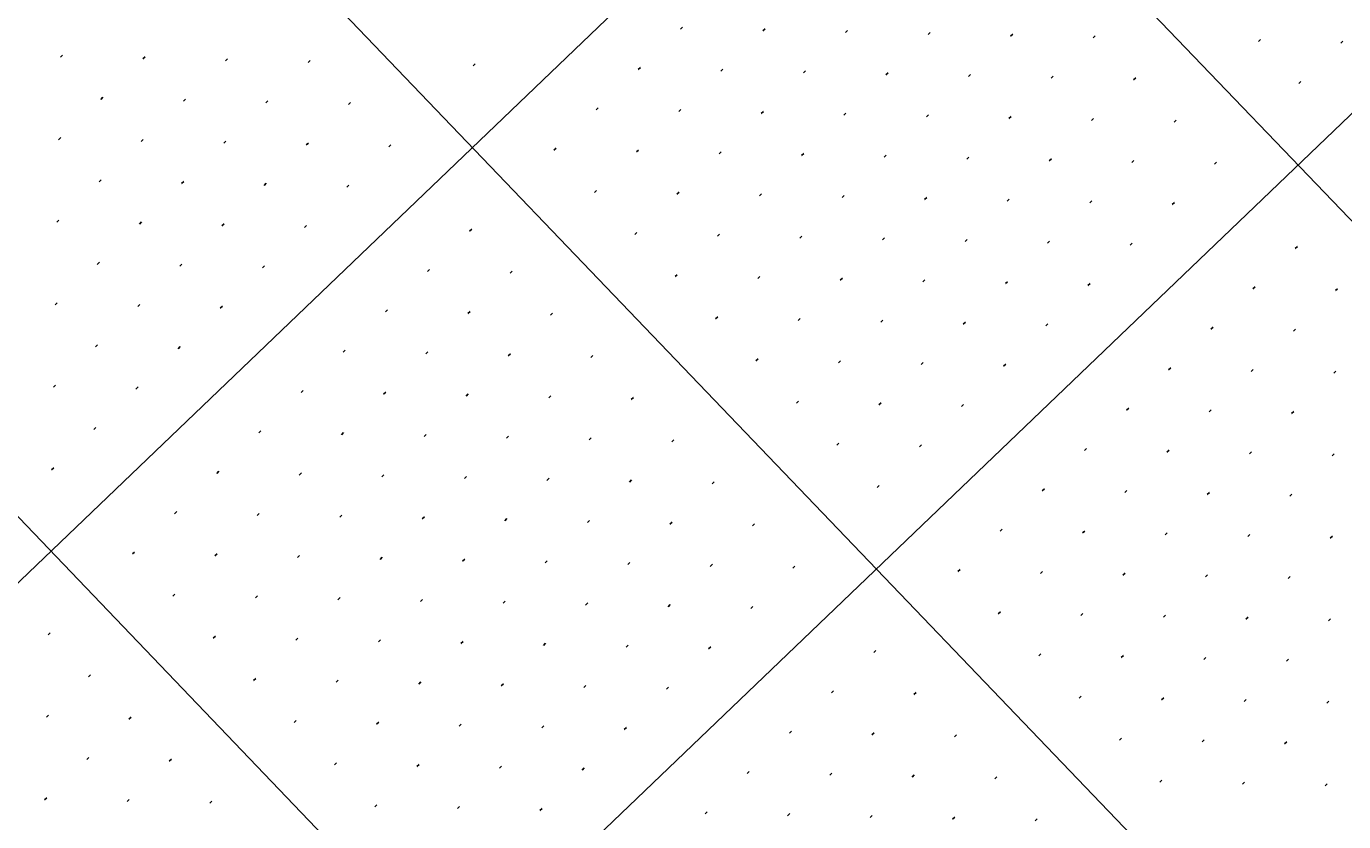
# Model space of a CAD drawing. Extents: x 2148987 to 2151117, y 142806 to 144993.
# Drawn here: x 2149757.5 to 2149870.3, y 143902.6 to 143970.8 of the extents above; entities that cross this region are included whole.
import ezdxf

# ---------------------------------------------------------------- set-up
doc = ezdxf.new("R2010")
doc.units = 0
doc.layers.add('PR_PIER_PH3', color=7, linetype='Continuous')
doc.layers.add('SHT_Profile_Grid_Minor', color=7, linetype='Continuous')

msp = doc.modelspace()

# ---------------------------------------------------------------- linework, layer by layer
at = {"layer": 'PR_PIER_PH3'}
for p, q in [((2150400.35, 144539.87), (2149263.21, 143450.12)), ((2150434.94, 144503.77), (2149297.81, 143414.02)), ((2149658.8, 144175.49), (2149952.92, 143868.59)), ((2149622.71, 144140.89), (2149916.82, 143833.99)), ((2149622.71, 144140.89), (2149916.82, 143833.99)), ((2149586.61, 144106.3), (2149932.56, 143745.3))]:
    msp.add_line(p, q, dxfattribs=at)
at = {"layer": 'SHT_Profile_Grid_Minor'}
for p, q in [((2149813.67, 143970.71), (2149813.49, 143970.54)), ((2149820.74, 143970.56), (2149820.56, 143970.39)), ((2149827.81, 143970.41), (2149827.63, 143970.24)), ((2149834.88, 143970.26), (2149834.7, 143970.09)), ((2149841.95, 143970.11), (2149841.77, 143969.94)), ((2149849.02, 143969.96), (2149848.84, 143969.79)), ((2149863.16, 143969.66), (2149862.98, 143969.49)), ((2149870.23, 143969.51), (2149870.05, 143969.34)), ((2149760.57, 143968.31), (2149760.39, 143968.13)), ((2149767.64, 143968.16), (2149767.46, 143967.98)), ((2149774.71, 143968), (2149774.53, 143967.83)), ((2149781.78, 143967.85), (2149781.6, 143967.68)), ((2149795.92, 143967.55), (2149795.74, 143967.38)), ((2149810.06, 143967.25), (2149809.88, 143967.08)), ((2149817.13, 143967.1), (2149816.95, 143966.93)), ((2149824.2, 143966.95), (2149824.02, 143966.78)), ((2149831.27, 143966.8), (2149831.09, 143966.63)), ((2149838.34, 143966.65), (2149838.16, 143966.48)), ((2149845.41, 143966.5), (2149845.23, 143966.33)), ((2149852.48, 143966.35), (2149852.3, 143966.18)), ((2149866.62, 143966.05), (2149866.44, 143965.88)), ((2149764.03, 143964.7), (2149763.85, 143964.52)), ((2149771.1, 143964.55), (2149770.92, 143964.37)), ((2149778.17, 143964.39), (2149777.99, 143964.22)), ((2149785.24, 143964.24), (2149785.06, 143964.07)), ((2149806.45, 143963.79), (2149806.27, 143963.62)), ((2149813.52, 143963.64), (2149813.34, 143963.47)), ((2149820.59, 143963.49), (2149820.41, 143963.32)), ((2149827.66, 143963.34), (2149827.48, 143963.17)), ((2149834.73, 143963.19), (2149834.55, 143963.02)), ((2149841.8, 143963.04), (2149841.62, 143962.87)), ((2149848.87, 143962.89), (2149848.69, 143962.72)), ((2149855.94, 143962.74), (2149855.76, 143962.57)), ((2149760.42, 143961.24), (2149760.24, 143961.06)), ((2149767.49, 143961.09), (2149767.31, 143960.91)), ((2149774.56, 143960.94), (2149774.38, 143960.76)), ((2149781.63, 143960.78), (2149781.45, 143960.61)), ((2149788.7, 143960.63), (2149788.52, 143960.46)), ((2149802.84, 143960.33), (2149802.66, 143960.16)), ((2149809.91, 143960.18), (2149809.73, 143960.01)), ((2149816.98, 143960.03), (2149816.8, 143959.86)), ((2149824.05, 143959.88), (2149823.87, 143959.71)), ((2149831.12, 143959.73), (2149830.94, 143959.56)), ((2149838.19, 143959.58), (2149838.01, 143959.41)), ((2149845.26, 143959.43), (2149845.08, 143959.26)), ((2149852.33, 143959.28), (2149852.15, 143959.11)), ((2149859.4, 143959.13), (2149859.22, 143958.96)), ((2149763.88, 143957.63), (2149763.7, 143957.45)), ((2149770.95, 143957.48), (2149770.77, 143957.3)), ((2149778.02, 143957.33), (2149777.84, 143957.15)), ((2149785.09, 143957.17), (2149784.91, 143957)), ((2149806.3, 143956.72), (2149806.12, 143956.55)), ((2149813.37, 143956.57), (2149813.19, 143956.4)), ((2149820.44, 143956.42), (2149820.26, 143956.25)), ((2149827.51, 143956.27), (2149827.33, 143956.1)), ((2149834.58, 143956.12), (2149834.4, 143955.95)), ((2149841.65, 143955.97), (2149841.47, 143955.8)), ((2149848.72, 143955.82), (2149848.54, 143955.65)), ((2149855.79, 143955.67), (2149855.61, 143955.5)), ((2149760.27, 143954.17), (2149760.09, 143953.99)), ((2149767.34, 143954.02), (2149767.16, 143953.84)), ((2149774.41, 143953.87), (2149774.23, 143953.69)), ((2149781.48, 143953.72), (2149781.3, 143953.54)), ((2149795.62, 143953.41), (2149795.44, 143953.24)), ((2149809.76, 143953.11), (2149809.58, 143952.94)), ((2149816.83, 143952.96), (2149816.65, 143952.79)), ((2149823.9, 143952.81), (2149823.72, 143952.64)), ((2149830.97, 143952.66), (2149830.79, 143952.49)), ((2149838.04, 143952.51), (2149837.86, 143952.34)), ((2149845.11, 143952.36), (2149844.93, 143952.19)), ((2149852.18, 143952.21), (2149852, 143952.04)), ((2149866.32, 143951.91), (2149866.13, 143951.74)), ((2149763.73, 143950.56), (2149763.55, 143950.38)), ((2149770.8, 143950.41), (2149770.62, 143950.23)), ((2149777.87, 143950.26), (2149777.69, 143950.08)), ((2149792.01, 143949.95), (2149791.83, 143949.78)), ((2149799.08, 143949.8), (2149798.9, 143949.63)), ((2149813.22, 143949.5), (2149813.04, 143949.33)), ((2149820.29, 143949.35), (2149820.11, 143949.18)), ((2149827.36, 143949.2), (2149827.18, 143949.03)), ((2149834.43, 143949.05), (2149834.25, 143948.88)), ((2149841.5, 143948.9), (2149841.32, 143948.73)), ((2149848.57, 143948.75), (2149848.39, 143948.58)), ((2149862.71, 143948.45), (2149862.52, 143948.28)), ((2149869.77, 143948.3), (2149869.59, 143948.13)), ((2149760.12, 143947.1), (2149759.94, 143946.92)), ((2149767.19, 143946.95), (2149767.01, 143946.77)), ((2149774.26, 143946.8), (2149774.08, 143946.62)), ((2149788.4, 143946.5), (2149788.22, 143946.32)), ((2149795.47, 143946.34), (2149795.29, 143946.17)), ((2149802.54, 143946.19), (2149802.36, 143946.02)), ((2149816.68, 143945.89), (2149816.5, 143945.72)), ((2149823.75, 143945.74), (2149823.57, 143945.57)), ((2149830.82, 143945.59), (2149830.64, 143945.42)), ((2149837.89, 143945.44), (2149837.71, 143945.27)), ((2149844.96, 143945.29), (2149844.78, 143945.12)), ((2149859.1, 143944.99), (2149858.91, 143944.82)), ((2149866.16, 143944.84), (2149865.98, 143944.67)), ((2149763.58, 143943.49), (2149763.4, 143943.31)), ((2149770.65, 143943.34), (2149770.47, 143943.16)), ((2149784.79, 143943.04), (2149784.61, 143942.86)), ((2149791.86, 143942.89), (2149791.68, 143942.71)), ((2149798.93, 143942.73), (2149798.75, 143942.56)), ((2149806, 143942.58), (2149805.82, 143942.41)), ((2149820.14, 143942.28), (2149819.96, 143942.11)), ((2149827.21, 143942.13), (2149827.03, 143941.96)), ((2149834.28, 143941.98), (2149834.1, 143941.81)), ((2149841.35, 143941.83), (2149841.17, 143941.66)), ((2149855.49, 143941.53), (2149855.3, 143941.36)), ((2149862.55, 143941.38), (2149862.37, 143941.21)), ((2149869.62, 143941.23), (2149869.44, 143941.06)), ((2149759.97, 143940.03), (2149759.79, 143939.85)), ((2149767.04, 143939.88), (2149766.86, 143939.7)), ((2149781.18, 143939.58), (2149781, 143939.4)), ((2149788.25, 143939.43), (2149788.07, 143939.25)), ((2149795.32, 143939.28), (2149795.14, 143939.1)), ((2149802.39, 143939.12), (2149802.21, 143938.95)), ((2149809.46, 143938.97), (2149809.28, 143938.8)), ((2149823.6, 143938.67), (2149823.42, 143938.5)), ((2149830.67, 143938.52), (2149830.49, 143938.35)), ((2149837.74, 143938.37), (2149837.56, 143938.2)), ((2149851.88, 143938.07), (2149851.69, 143937.9)), ((2149858.94, 143937.92), (2149858.76, 143937.75)), ((2149866.01, 143937.77), (2149865.83, 143937.6)), ((2149763.43, 143936.42), (2149763.25, 143936.24)), ((2149777.57, 143936.12), (2149777.39, 143935.94)), ((2149784.64, 143935.97), (2149784.46, 143935.79)), ((2149791.71, 143935.82), (2149791.53, 143935.64)), ((2149798.78, 143935.67), (2149798.6, 143935.49)), ((2149805.85, 143935.52), (2149805.67, 143935.34)), ((2149812.92, 143935.36), (2149812.74, 143935.19)), ((2149827.06, 143935.06), (2149826.88, 143934.89)), ((2149834.13, 143934.91), (2149833.95, 143934.74)), ((2149848.27, 143934.61), (2149848.08, 143934.44)), ((2149855.33, 143934.46), (2149855.15, 143934.29)), ((2149862.4, 143934.31), (2149862.22, 143934.14)), ((2149869.47, 143934.16), (2149869.29, 143933.99)), ((2149759.82, 143932.96), (2149759.64, 143932.79)), ((2149773.96, 143932.66), (2149773.78, 143932.48)), ((2149781.03, 143932.51), (2149780.85, 143932.33)), ((2149788.1, 143932.36), (2149787.92, 143932.18)), ((2149795.17, 143932.21), (2149794.99, 143932.03)), ((2149802.24, 143932.06), (2149802.06, 143931.88)), ((2149809.31, 143931.91), (2149809.13, 143931.73)), ((2149816.38, 143931.75), (2149816.2, 143931.58)), ((2149830.52, 143931.45), (2149830.34, 143931.28)), ((2149844.66, 143931.15), (2149844.48, 143930.98)), ((2149851.72, 143931), (2149851.54, 143930.83)), ((2149858.79, 143930.85), (2149858.61, 143930.68)), ((2149865.86, 143930.7), (2149865.68, 143930.53)), ((2149770.35, 143929.2), (2149770.17, 143929.02)), ((2149777.42, 143929.05), (2149777.24, 143928.87)), ((2149784.49, 143928.9), (2149784.31, 143928.72)), ((2149791.56, 143928.75), (2149791.38, 143928.57)), ((2149798.63, 143928.6), (2149798.45, 143928.42)), ((2149805.7, 143928.45), (2149805.52, 143928.27)), ((2149812.77, 143928.3), (2149812.59, 143928.12)), ((2149819.84, 143928.14), (2149819.66, 143927.97)), ((2149841.05, 143927.69), (2149840.87, 143927.52)), ((2149848.12, 143927.54), (2149847.93, 143927.37)), ((2149855.18, 143927.39), (2149855, 143927.22)), ((2149862.25, 143927.24), (2149862.07, 143927.07)), ((2149869.32, 143927.09), (2149869.14, 143926.92)), ((2149766.74, 143925.74), (2149766.56, 143925.57)), ((2149773.81, 143925.59), (2149773.63, 143925.41)), ((2149780.88, 143925.44), (2149780.7, 143925.26)), ((2149787.95, 143925.29), (2149787.77, 143925.11)), ((2149795.02, 143925.14), (2149794.84, 143924.96)), ((2149802.09, 143924.99), (2149801.91, 143924.81)), ((2149809.16, 143924.84), (2149808.98, 143924.66)), ((2149816.23, 143924.69), (2149816.05, 143924.51)), ((2149823.3, 143924.53), (2149823.12, 143924.36)), ((2149837.44, 143924.23), (2149837.26, 143924.06)), ((2149844.51, 143924.08), (2149844.32, 143923.91)), ((2149851.57, 143923.93), (2149851.39, 143923.76)), ((2149858.64, 143923.78), (2149858.46, 143923.61)), ((2149865.71, 143923.63), (2149865.53, 143923.46)), ((2149770.2, 143922.13), (2149770.02, 143921.96)), ((2149777.27, 143921.98), (2149777.09, 143921.8)), ((2149784.34, 143921.83), (2149784.16, 143921.65)), ((2149791.41, 143921.68), (2149791.23, 143921.5)), ((2149798.48, 143921.53), (2149798.3, 143921.35)), ((2149805.55, 143921.38), (2149805.37, 143921.2)), ((2149812.62, 143921.23), (2149812.44, 143921.05)), ((2149819.69, 143921.08), (2149819.51, 143920.9)), ((2149840.9, 143920.62), (2149840.71, 143920.45)), ((2149847.96, 143920.47), (2149847.78, 143920.3)), ((2149855.03, 143920.32), (2149854.85, 143920.15)), ((2149862.1, 143920.17), (2149861.92, 143920)), ((2149869.17, 143920.02), (2149868.99, 143919.85)), ((2149759.52, 143918.82), (2149759.34, 143918.65)), ((2149773.66, 143918.52), (2149773.48, 143918.35)), ((2149780.73, 143918.37), (2149780.55, 143918.19)), ((2149787.8, 143918.22), (2149787.62, 143918.04)), ((2149794.87, 143918.07), (2149794.69, 143917.89)), ((2149801.94, 143917.92), (2149801.76, 143917.74)), ((2149809.01, 143917.77), (2149808.83, 143917.59)), ((2149816.08, 143917.62), (2149815.9, 143917.44)), ((2149830.22, 143917.31), (2149830.04, 143917.14)), ((2149844.35, 143917.01), (2149844.17, 143916.84)), ((2149851.42, 143916.86), (2149851.24, 143916.69)), ((2149858.49, 143916.71), (2149858.31, 143916.54)), ((2149865.56, 143916.56), (2149865.38, 143916.39)), ((2149762.98, 143915.21), (2149762.8, 143915.04)), ((2149777.12, 143914.91), (2149776.94, 143914.74)), ((2149784.19, 143914.76), (2149784.01, 143914.58)), ((2149791.26, 143914.61), (2149791.08, 143914.43)), ((2149798.33, 143914.46), (2149798.15, 143914.28)), ((2149805.4, 143914.31), (2149805.22, 143914.13)), ((2149812.47, 143914.16), (2149812.29, 143913.98)), ((2149826.61, 143913.86), (2149826.43, 143913.68)), ((2149833.68, 143913.7), (2149833.49, 143913.53)), ((2149847.81, 143913.4), (2149847.63, 143913.23)), ((2149854.88, 143913.25), (2149854.7, 143913.08)), ((2149861.95, 143913.1), (2149861.77, 143912.93)), ((2149869.02, 143912.95), (2149868.84, 143912.78)), ((2149759.37, 143911.75), (2149759.19, 143911.58)), ((2149766.44, 143911.6), (2149766.26, 143911.43)), ((2149780.58, 143911.3), (2149780.4, 143911.13)), ((2149787.65, 143911.15), (2149787.47, 143910.98)), ((2149794.72, 143911), (2149794.54, 143910.82)), ((2149801.79, 143910.85), (2149801.61, 143910.67)), ((2149808.86, 143910.7), (2149808.68, 143910.52)), ((2149823, 143910.4), (2149822.82, 143910.22)), ((2149830.07, 143910.25), (2149829.88, 143910.07)), ((2149837.13, 143910.09), (2149836.95, 143909.92)), ((2149851.27, 143909.79), (2149851.09, 143909.62)), ((2149858.34, 143909.64), (2149858.16, 143909.47)), ((2149865.41, 143909.49), (2149865.23, 143909.32)), ((2149762.83, 143908.14), (2149762.65, 143907.97)), ((2149769.9, 143907.99), (2149769.72, 143907.82)), ((2149784.04, 143907.69), (2149783.86, 143907.52)), ((2149791.11, 143907.54), (2149790.93, 143907.37)), ((2149798.18, 143907.39), (2149798, 143907.21)), ((2149805.25, 143907.24), (2149805.07, 143907.06)), ((2149819.39, 143906.94), (2149819.21, 143906.76)), ((2149826.46, 143906.79), (2149826.27, 143906.61)), ((2149833.52, 143906.64), (2149833.34, 143906.46)), ((2149840.59, 143906.48), (2149840.41, 143906.31)), ((2149854.73, 143906.18), (2149854.55, 143906.01)), ((2149861.8, 143906.03), (2149861.62, 143905.86)), ((2149868.87, 143905.88), (2149868.69, 143905.71)), ((2149759.22, 143904.68), (2149759.04, 143904.51)), ((2149766.29, 143904.53), (2149766.11, 143904.36)), ((2149773.36, 143904.38), (2149773.18, 143904.21)), ((2149787.5, 143904.08), (2149787.32, 143903.91)), ((2149794.57, 143903.93), (2149794.39, 143903.76)), ((2149801.64, 143903.78), (2149801.46, 143903.6)), ((2149815.78, 143903.48), (2149815.6, 143903.3)), ((2149822.85, 143903.33), (2149822.66, 143903.15)), ((2149829.91, 143903.18), (2149829.73, 143903)), ((2149836.98, 143903.03), (2149836.8, 143902.85)), ((2149844.05, 143902.87), (2149843.87, 143902.7))]:
    msp.add_line(p, q, dxfattribs=at)

doc.saveas('drawing.dxf')
